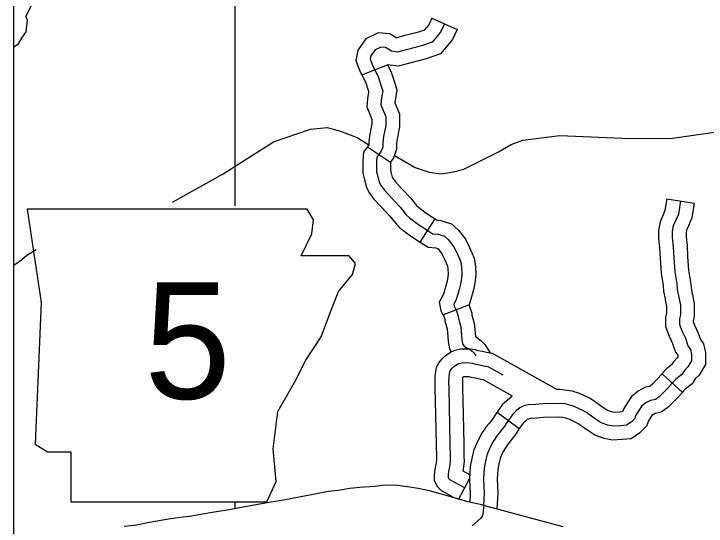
# Model space of a CAD drawing. Extents: x 1377389 to 1380723, y 1168351 to 1170484.
# Drawn here: x 1378340.6 to 1378415.9, y 1169188.3 to 1169244 of the extents above; entities that cross this region are included whole.
import ezdxf

# ---------------------------------------------------------------- set-up
doc = ezdxf.new("R2010")
doc.units = 0
doc.layers.add('B_Fill', color=7, linetype='Continuous')
doc.layers.add('B_Text', color=7, linetype='Continuous')

msp = doc.modelspace()

# ---------------------------------------------------------------- linework, layer by layer
at = {"layer": 'B_Fill'}
for p, q in [((1378386.074, 1169243.551), (1378388.806, 1169242.31)), ((1378378.438, 1169237.391), (1378381.25, 1169238.484)), ((1378379.055, 1169229.558), (1378381.559, 1169227.899)), ((1378411.613, 1169223.901), (1378414.578, 1169223.445)), ((1378384.796, 1169219.199), (1378386.431, 1169221.714)), ((1378387.28, 1169211.301), (1378390.106, 1169212.374)), ((1378411.097, 1169204.885), (1378413.318, 1169202.868)), ((1378393.167, 1169200.727), (1378395.568, 1169198.928)), ((1378390.165, 1169193.498), (1378388.936, 1169191.185)), ((1378373.356, 1169191.836), (1378374.81, 1169192.143)), ((1378374.81, 1169192.143), (1378375.882, 1169192.253)), ((1378375.882, 1169192.253), (1378377.146, 1169192.46)), ((1378377.146, 1169192.46), (1378378.207, 1169192.578)), ((1378378.207, 1169192.578), (1378379.864, 1169192.68)), ((1378379.864, 1169192.68), (1378380.647, 1169192.788)), ((1378380.647, 1169192.788), (1378381.547, 1169192.823)), ((1378381.547, 1169192.823), (1378382.381, 1169192.788)), ((1378382.381, 1169192.788), (1378383.104, 1169192.694)), ((1378383.104, 1169192.694), (1378383.687, 1169192.61)), ((1378383.687, 1169192.61), (1378384.592, 1169192.464)), ((1378384.592, 1169192.464), (1378385.765, 1169192.2)), ((1378385.765, 1169192.2), (1378388.105, 1169191.554)), ((1378369.934, 1169191.197), (1378373.356, 1169191.836)), ((1378388.105, 1169191.554), (1378389.983, 1169191.003)), ((1378365.341, 1169190.408), (1378368.148, 1169190.912)), ((1378368.148, 1169190.912), (1378369.934, 1169191.197)), ((1378389.983, 1169191.003), (1378391.332, 1169190.717)), ((1378391.332, 1169190.717), (1378392.201, 1169190.464)), ((1378361.944, 1169189.82), (1378364.014, 1169190.141)), ((1378364.014, 1169190.141), (1378365.341, 1169190.408)), ((1378392.201, 1169190.464), (1378400.297, 1169188.297)), ((1378355.361, 1169188.77), (1378357.663, 1169189.149)), ((1378357.663, 1169189.149), (1378359.041, 1169189.335)), ((1378359.041, 1169189.335), (1378359.722, 1169189.432)), ((1378359.722, 1169189.432), (1378361.944, 1169189.82)), ((1378352.592, 1169188.313), (1378353.295, 1169188.405)), ((1378353.295, 1169188.405), (1378353.953, 1169188.473)), ((1378353.953, 1169188.473), (1378355.361, 1169188.77))]:
    msp.add_line(p, q, dxfattribs=at)
for points in [[(1378364.661, 1169280.479), (1378364.652, 1169223.127)], [(1378340.611, 1169240.41), (1378341.109, 1169240.767), (1378341.512, 1169241.439), (1378341.966, 1169242.058), (1378342.1, 1169243.337), (1378341.912, 1169243.715), (1378342.28, 1169244.414), (1378342.694, 1169245.313), (1378342.758, 1169246.475), (1378342.758, 1169246.556), (1378343.004, 1169247.179), (1378343.206, 1169247.705), (1378343.252, 1169248.485), (1378343.103, 1169249.5), (1378342.93, 1169250.192), (1378342.895, 1169250.642), (1378342.876, 1169251.134), (1378342.88, 1169251.251)], [(1378386.074, 1169243.551), (1378385.745, 1169242.827), (1378385.233, 1169242.221), (1378384.602, 1169242.003), (1378383.036, 1169241.601), (1378382.233, 1169241.384), (1378382.191, 1169241.39), (1378381.5, 1169241.822), (1378380.242, 1169241.927), (1378378.888, 1169241.295), (1378378.035, 1169240.054), (1378377.791, 1169238.952), (1378378.097, 1169238.163)], [(1378387.44, 1169242.931), (1378387.025, 1169242.018), (1378386.113, 1169240.939), (1378385.035, 1169240.565), (1378383.417, 1169240.15), (1378382.339, 1169239.86), (1378381.676, 1169239.943), (1378381.012, 1169240.358), (1378380.515, 1169240.399), (1378379.893, 1169240.109), (1378379.437, 1169239.445), (1378379.354, 1169239.071), (1378379.644, 1169238.324), (1378380.224, 1169237.203), (1378380.598, 1169236.041), (1378380.722, 1169235.626), (1378380.639, 1169235.045), (1378380.556, 1169234.589), (1378380.515, 1169234.132), (1378380.764, 1169233.51), (1378381.054, 1169232.846), (1378381.054, 1169231.891), (1378380.805, 1169230.688), (1378380.722, 1169230.024), (1378380.722, 1169229.526), (1378380.556, 1169229.069), (1378380.1, 1169228.446), (1378380.059, 1169227.948), (1378380.059, 1169226.869), (1378380.183, 1169226.33), (1378380.349, 1169225.707), (1378380.556, 1169225.334), (1378380.929, 1169224.836), (1378381.676, 1169224.006), (1378382.63, 1169223.01), (1378383.293, 1169222.18), (1378383.625, 1169221.848), (1378384.454, 1169221.225), (1378385.325, 1169220.644), (1378386.154, 1169220.105), (1378386.776, 1169220.063), (1378387.44, 1169219.856), (1378387.854, 1169219.482), (1378388.435, 1169218.735), (1378388.808, 1169217.988), (1378389.223, 1169217.033), (1378389.306, 1169216.411), (1378389.333, 1169215.689), (1378389.291, 1169215.231), (1378389.194, 1169214.633), (1378389, 1169213.897), (1378388.722, 1169212.966), (1378388.445, 1169212.438), (1378388.486, 1169212.229), (1378388.75, 1169211.729), (1378388.93, 1169211.145), (1378388.958, 1169210.951), (1378389.083, 1169210.506), (1378389.208, 1169209.978), (1378389.25, 1169209.52), (1378389.333, 1169208.589), (1378389.416, 1169208.13), (1378389.569, 1169207.88), (1378389.75, 1169207.755), (1378390.138, 1169207.588), (1378390.444, 1169207.338), (1378390.666, 1169207.116), (1378390.846, 1169206.838)], [(1378388.806, 1169242.31), (1378388.305, 1169241.208), (1378386.993, 1169239.656), (1378385.467, 1169239.128), (1378383.799, 1169238.699), (1378382.445, 1169238.335), (1378381.25, 1169238.484)], [(1378378.097, 1169238.163), (1378378.275, 1169237.706), (1378378.835, 1169236.625), (1378379.165, 1169235.597), (1378379.191, 1169235.512), (1378379.158, 1169235.285), (1378379.068, 1169234.791), (1378378.988, 1169233.91), (1378379.38, 1169232.931), (1378379.554, 1169232.532), (1378379.554, 1169232.045), (1378379.324, 1169230.933), (1378379.222, 1169230.117), (1378379.222, 1169229.79), (1378379.22, 1169229.783), (1378379.055, 1169229.558)], [(1378381.25, 1169238.484), (1378381.614, 1169237.782), (1378382.03, 1169236.486), (1378382.254, 1169235.741), (1378382.12, 1169234.805), (1378382.044, 1169234.386), (1378382.041, 1169234.355), (1378382.148, 1169234.089), (1378382.554, 1169233.159), (1378382.554, 1169231.738), (1378382.286, 1169230.442), (1378382.222, 1169229.93), (1378382.222, 1169229.261), (1378381.893, 1169228.355), (1378381.559, 1169227.899)], [(1378381.99, 1169228.621), (1378384.246, 1169227.295), (1378385.774, 1169226.788), (1378387.035, 1169226.636), (1378388.428, 1169226.827), (1378389.559, 1169227.113), (1378393.328, 1169229.019), (1378394.707, 1169229.81), (1378395.974, 1169230.279), (1378399.974, 1169230.788), (1378407.625, 1169230.479), (1378412.234, 1169230.501), (1378418.6, 1169231.404), (1378421.768, 1169232.516)], [(1378357.86, 1169223.549), (1378363.386, 1169226.629), (1378368.856, 1169230.094), (1378372.877, 1169231.485), (1378374.689, 1169231.665), (1378376.135, 1169231.257), (1378377.947, 1169230.557), (1378379.218, 1169229.781)], [(1378379.055, 1169229.558), (1378378.64, 1169228.992), (1378378.559, 1169228.011), (1378378.559, 1169226.699), (1378378.727, 1169225.968), (1378378.947, 1169225.142), (1378379.294, 1169224.516), (1378379.769, 1169223.883), (1378380.576, 1169222.985), (1378381.5, 1169222.021), (1378382.173, 1169221.178), (1378382.639, 1169220.712), (1378383.587, 1169220), (1378384.5, 1169219.392), (1378384.795, 1169219.199)], [(1378381.559, 1169227.899), (1378381.559, 1169227.04), (1378381.639, 1169226.692), (1378381.751, 1169226.273), (1378381.818, 1169226.151), (1378382.09, 1169225.789), (1378382.775, 1169225.026), (1378383.759, 1169223.999), (1378384.413, 1169223.181), (1378384.611, 1169222.983), (1378385.321, 1169222.45), (1378386.15, 1169221.897), (1378386.431, 1169221.714)], [(1378411.613, 1169223.9), (1378411.42, 1169222.643), (1378411.223, 1169222.17), (1378410.88, 1169221.415), (1378410.712, 1169220.491), (1378410.712, 1169219.609), (1378410.826, 1169218.579), (1378410.88, 1169217.447), (1378410.997, 1169215.811), (1378411.22, 1169214.47), (1378411.277, 1169213.847), (1378411.431, 1169213.024)], [(1378413.096, 1169223.673), (1378412.875, 1169222.235), (1378412.599, 1169221.572), (1378412.323, 1169220.964), (1378412.212, 1169220.356), (1378412.212, 1169219.692), (1378412.323, 1169218.697), (1378412.378, 1169217.536), (1378412.488, 1169215.988), (1378412.709, 1169214.661), (1378412.764, 1169214.053), (1378412.93, 1169213.169), (1378413.096, 1169212.339), (1378413.096, 1169211.842), (1378413.096, 1169211.289), (1378412.985, 1169210.847), (1378412.985, 1169210.294), (1378413.262, 1169209.575), (1378413.648, 1169208.746), (1378413.924, 1169207.917), (1378414.201, 1169207.53), (1378414.311, 1169207.032), (1378414.311, 1169206.313), (1378413.924, 1169205.65), (1378413.538, 1169205.263), (1378413.262, 1169204.821), (1378412.599, 1169204.323), (1378412.212, 1169203.881), (1378411.66, 1169203.273), (1378411.107, 1169202.72), (1378410.776, 1169202.388), (1378410.389, 1169202.112), (1378409.837, 1169202.001), (1378409.34, 1169201.725), (1378408.898, 1169201.393), (1378408.566, 1169200.896), (1378408.29, 1169200.453), (1378408.124, 1169200.011), (1378407.738, 1169199.624), (1378407.241, 1169199.292), (1378406.633, 1169199.237), (1378405.804, 1169199.182), (1378405.197, 1169199.292), (1378404.479, 1169199.569), (1378403.705, 1169200.066), (1378402.877, 1169200.675), (1378402.497, 1169200.898), (1378401.558, 1169201.34), (1378400.968, 1169201.534), (1378400.532, 1169201.607), (1378399.951, 1169201.679), (1378398.098, 1169201.643), (1378397.335, 1169201.57), (1378396.526, 1169201.505), (1378396.076, 1169201.4), (1378395.626, 1169201.189), (1378395.253, 1169200.871), (1378394.865, 1169200.516), (1378394.611, 1169200.152), (1378394.284, 1169199.716), (1378393.884, 1169199.1), (1378393.702, 1169198.861), (1378393.463, 1169198.554), (1378393.158, 1169198.189), (1378392.794, 1169197.643), (1378392.504, 1169197.134), (1378392.286, 1169196.662), (1378392.068, 1169196.153), (1378391.959, 1169195.716), (1378391.85, 1169195.207), (1378391.741, 1169194.626), (1378391.704, 1169194.08), (1378391.668, 1169193.462), (1378391.704, 1169192.59), (1378391.741, 1169191.935), (1378391.632, 1169189.899), (1378391.559, 1169189.499), (1378391.377, 1169189.208), (1378390.436, 1169188.351)], [(1378414.578, 1169223.445), (1378414.33, 1169221.827), (1378413.974, 1169220.973), (1378413.765, 1169220.513), (1378413.712, 1169220.22), (1378413.712, 1169219.775), (1378413.819, 1169218.816), (1378413.875, 1169217.625), (1378413.979, 1169216.165), (1378414.198, 1169214.853), (1378414.252, 1169214.26), (1378414.38, 1169213.576)], [(1378386.431, 1169221.714), (1378386.644, 1169221.575), (1378387.054, 1169221.548), (1378388.2, 1169221.189), (1378388.957, 1169220.508), (1378389.711, 1169219.538), (1378390.168, 1169218.622), (1378390.682, 1169217.439), (1378390.802, 1169216.538), (1378390.836, 1169215.649), (1378390.78, 1169215.042), (1378390.663, 1169214.321), (1378390.444, 1169213.491), (1378390.118, 1169212.397), (1378390.106, 1169212.374)], [(1378384.796, 1169219.199), (1378385.664, 1169218.634), (1378386.499, 1169218.578), (1378386.679, 1169218.522), (1378386.752, 1169218.457), (1378387.159, 1169217.932), (1378387.448, 1169217.353), (1378387.764, 1169216.628), (1378387.81, 1169216.283), (1378387.83, 1169215.729), (1378387.802, 1169215.419), (1378387.725, 1169214.946), (1378387.556, 1169214.303), (1378387.327, 1169213.535), (1378386.869, 1169212.665), (1378387.058, 1169211.722), (1378387.28, 1169211.301)], [(1378340.611, 1169216.713), (1378341.483, 1169217.313), (1378342.011, 1169217.785), (1378343.036, 1169218.394)], [(1378414.38, 1169213.576), (1378414.403, 1169213.454), (1378414.596, 1169212.488), (1378414.596, 1169211.842), (1378414.596, 1169211.105), (1378414.485, 1169210.662), (1378414.485, 1169210.572), (1378414.643, 1169210.162), (1378415.044, 1169209.302), (1378415.276, 1169208.605), (1378415.599, 1169208.153), (1378415.811, 1169207.197), (1378415.811, 1169205.908), (1378415.123, 1169204.727), (1378414.72, 1169204.324), (1378414.386, 1169203.789), (1378413.625, 1169203.218), (1378413.332, 1169202.883), (1378413.317, 1169202.867)], [(1378411.431, 1169213.024), (1378411.457, 1169212.884), (1378411.596, 1169212.191), (1378411.596, 1169211.842), (1378411.596, 1169211.474), (1378411.485, 1169211.031), (1378411.485, 1169210.016), (1378411.88, 1169208.989), (1378412.252, 1169208.19), (1378412.572, 1169207.229), (1378412.802, 1169206.907), (1378412.811, 1169206.868), (1378412.811, 1169206.719), (1378412.726, 1169206.573), (1378412.356, 1169206.202), (1378412.137, 1169205.853), (1378411.573, 1169205.429), (1378411.093, 1169204.879), (1378411.098, 1169204.886)], [(1378390.106, 1169212.374), (1378390.142, 1169212.305), (1378390.399, 1169211.475), (1378390.429, 1169211.261), (1378390.536, 1169210.882), (1378390.692, 1169210.22), (1378390.744, 1169209.654), (1378390.808, 1169208.933), (1378390.924, 1169208.883), (1378391.452, 1169208.451), (1378391.838, 1169208.065), (1378392.421, 1169207.167)], [(1378387.28, 1169211.301), (1378387.358, 1169211.153), (1378387.462, 1169210.816), (1378387.487, 1169210.641), (1378387.631, 1169210.131), (1378387.724, 1169209.737), (1378387.756, 1169209.385), (1378387.845, 1169208.388), (1378387.99, 1169207.587), (1378388.179, 1169207.279)], [(1378386.47, 1169201.991), (1378386.441, 1169203.299), (1378386.421, 1169204.033), (1378386.444, 1169204.654), (1378386.493, 1169205.094), (1378386.581, 1169205.624), (1378386.854, 1169206.109), (1378387.176, 1169206.516), (1378387.519, 1169206.841), (1378388.099, 1169207.243), (1378388.556, 1169207.449), (1378389.187, 1169207.59), (1378389.653, 1169207.605), (1378390.318, 1169207.593), (1378390.772, 1169207.512), (1378391.047, 1169207.435), (1378391.578, 1169207.342), (1378392.014, 1169207.231), (1378392.642, 1169207.133), (1378399.683, 1169203.174)], [(1378389.64, 1169192.51), (1378388.017, 1169193.372), (1378387.941, 1169193.449), (1378387.864, 1169193.602), (1378387.864, 1169193.736), (1378387.883, 1169194.004), (1378387.96, 1169194.445), (1378388.017, 1169194.771), (1378388.056, 1169195.02), (1378388.113, 1169195.422), (1378388.094, 1169195.901), (1378388.075, 1169197.204), (1378387.941, 1169203.336), (1378387.922, 1169204.026), (1378387.941, 1169204.543), (1378387.979, 1169204.888), (1378388.017, 1169205.118), (1378388.104, 1169205.271), (1378388.286, 1169205.501), (1378388.467, 1169205.674), (1378388.841, 1169205.932), (1378389.032, 1169206.018), (1378389.377, 1169206.095), (1378389.664, 1169206.105), (1378390.171, 1169206.095), (1378390.439, 1169206.047), (1378390.717, 1169205.971), (1378391.263, 1169205.875), (1378391.713, 1169205.76), (1378392.143, 1169205.693), (1378393.772, 1169204.777)], [(1378389.469, 1169202.057), (1378389.44, 1169203.373), (1378389.423, 1169204.019), (1378389.438, 1169204.432), (1378389.449, 1169204.528), (1378389.546, 1169204.596), (1378389.566, 1169204.601), (1378389.675, 1169204.604), (1378390.024, 1169204.598), (1378390.107, 1169204.583), (1378390.387, 1169204.506), (1378390.947, 1169204.407), (1378391.411, 1169204.289), (1378391.645, 1169204.252), (1378394.791, 1169202.483)], [(1378411.097, 1169204.885), (1378410.573, 1169204.308), (1378410.046, 1169203.78), (1378409.803, 1169203.536), (1378409.779, 1169203.52), (1378409.313, 1169203.426), (1378408.521, 1169202.986), (1378407.792, 1169202.439), (1378407.306, 1169201.709), (1378406.938, 1169201.12), (1378406.834, 1169200.842), (1378406.782, 1169200.789), (1378406.725, 1169200.752), (1378406.515, 1169200.733), (1378405.89, 1169200.691), (1378405.604, 1169200.743), (1378405.161, 1169200.913), (1378404.642, 1169201.247)], [(1378404.642, 1169201.247), (1378404.556, 1169201.303), (1378403.702, 1169201.929), (1378403.197, 1169202.226), (1378402.114, 1169202.736), (1378401.328, 1169202.995), (1378400.749, 1169203.091), (1378400.03, 1169203.181), (1378399.683, 1169203.174)], [(1378413.318, 1169202.868), (1378412.746, 1169202.238), (1378412.168, 1169201.66), (1378411.749, 1169201.24), (1378410.999, 1169200.704), (1378410.361, 1169200.577), (1378410.158, 1169200.464), (1378410.004, 1169200.348), (1378409.827, 1169200.082), (1378409.642, 1169199.786), (1378409.415, 1169199.181), (1378408.694, 1169198.459), (1378407.756, 1169197.833), (1378406.751, 1169197.742), (1378405.719, 1169197.673), (1378404.79, 1169197.842), (1378403.796, 1169198.224), (1378403.019, 1169198.724)], [(1378388.39, 1169191.475), (1378387.115, 1169192.153), (1378386.708, 1169192.561), (1378386.364, 1169193.248), (1378386.364, 1169193.789), (1378386.393, 1169194.187), (1378386.483, 1169194.704), (1378386.537, 1169195.015), (1378386.572, 1169195.24), (1378386.609, 1169195.499), (1378386.595, 1169195.86), (1378386.575, 1169197.177), (1378386.47, 1169201.991)], [(1378390.19, 1169193.916), (1378389.458, 1169194.305), (1378389.498, 1169194.526), (1378389.54, 1169194.8), (1378389.617, 1169195.346), (1378389.594, 1169195.942), (1378389.575, 1169197.232), (1378389.469, 1169202.057)], [(1378394.816, 1169202.469), (1378394.259, 1169201.996), (1378393.73, 1169201.51), (1378393.396, 1169201.032), (1378393.167, 1169200.727)], [(1378393.167, 1169200.727), (1378393.053, 1169200.575), (1378392.656, 1169199.964), (1378392.513, 1169199.776), (1378392.295, 1169199.497), (1378391.954, 1169199.088), (1378391.517, 1169198.432), (1378391.169, 1169197.822), (1378390.915, 1169197.271), (1378390.641, 1169196.633), (1378390.497, 1169196.055), (1378390.379, 1169195.503), (1378390.25, 1169194.814), (1378390.207, 1169194.174), (1378390.166, 1169193.475), (1378390.206, 1169192.517), (1378390.238, 1169191.934), (1378390.185, 1169190.943)], [(1378403.019, 1169198.725), (1378402.855, 1169198.83), (1378402.052, 1169199.42), (1378401.796, 1169199.569), (1378401.001, 1169199.944), (1378400.608, 1169200.073), (1378400.316, 1169200.122), (1378399.872, 1169200.177), (1378398.184, 1169200.144), (1378397.467, 1169200.076), (1378396.758, 1169200.019), (1378396.57, 1169199.975), (1378396.445, 1169199.916), (1378396.246, 1169199.747), (1378396, 1169199.521), (1378395.826, 1169199.272), (1378395.568, 1169198.928)], [(1378395.568, 1169198.928), (1378395.514, 1169198.857), (1378395.112, 1169198.237), (1378394.89, 1169197.946), (1378394.63, 1169197.612), (1378394.361, 1169197.29), (1378394.071, 1169196.855), (1378393.838, 1169196.447), (1378393.656, 1169196.052), (1378393.494, 1169195.673), (1378393.42, 1169195.378), (1378393.32, 1169194.912), (1378393.231, 1169194.437), (1378393.201, 1169193.986), (1378393.17, 1169193.449), (1378393.203, 1169192.662), (1378393.243, 1169191.937), (1378393.151, 1169190.21)], [(1378364.646, 1169190.988), (1378364.646, 1169190.268)]]:
    msp.add_lwpolyline(points, dxfattribs=at)
msp.add_lwpolyline([(1378342.069, 1169222.793), (1378343.592, 1169212.643), (1378342.915, 1169197.247), (1378344.268, 1169196.401), (1378346.806, 1169196.401), (1378346.806, 1169190.988), (1378368.123, 1169190.988), (1378369.138, 1169193.187), (1378368.799, 1169196.74), (1378369.307, 1169200.8), (1378371.168, 1169204.014), (1378372.352, 1169206.383), (1378374.044, 1169208.921), (1378375.059, 1169211.627), (1378375.905, 1169213.827), (1378377.427, 1169215.688), (1378377.766, 1169216.872), (1378377.089, 1169217.718), (1378371.844, 1169217.718), (1378373.029, 1169220.086), (1378373.198, 1169221.609), (1378372.496, 1169222.778)], close=True, dxfattribs=at)
at = {"layer": 'B_Text'}
msp.add_lwpolyline([(1378340.611, 1169579.427), (1379848.033, 1169579.427), (1379848.033, 1168702.096), (1378340.611, 1168702.096)], close=True, dxfattribs=at)

# ---------------------------------------------------------------- texts
at = {"layer": 'B_Fill'}
msp.add_text('5', height=12.672, dxfattribs=at).set_placement((1378354.789, 1169202.17))

doc.saveas('drawing.dxf')
